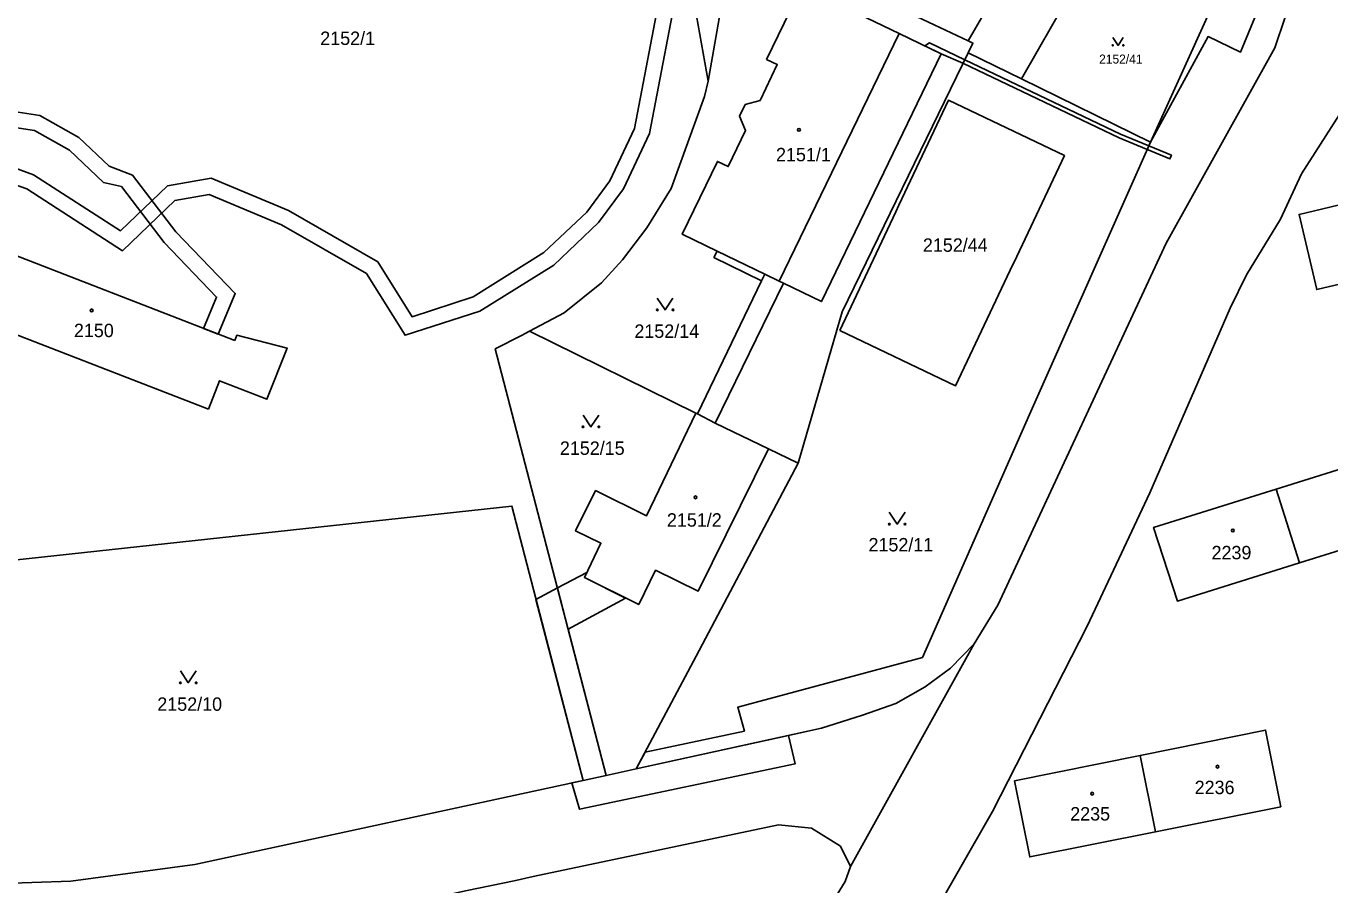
# Model space of a CAD drawing. Extents: x -869103 to -863415, y -1015889 to -1012477.
# Drawn here: x -866069.9 to -865904.5, y -1014728.9 to -1014619.9 of the extents above; entities that cross this region are included whole.
import ezdxf

# ---------------------------------------------------------------- set-up
doc = ezdxf.new("R2010")
doc.units = 0
for name, color, linetype in [('Hranice parcel', 7, 'Continuous'), ('Parcelní čísla', 7, 'Continuous'), ('Vnitřní kresba', 7, 'Continuous'), ('Věcná břemena k části', 7, 'Continuous'), ('Značky budov', 7, 'Continuous'), ('Značky kultur', 7, 'Continuous')]:
    doc.layers.add(name, color=color, linetype=linetype)

msp = doc.modelspace()

# ---------------------------------------------------------------- linework, layer by layer
at = {"layer": 'Hranice parcel'}
for p, q in [((-865950.4, -1014621.8), (-865942.53, -1014608.03)), ((-865943.64, -1014626.62), (-865936.51, -1014614.15)), ((-865950.4, -1014621.8), (-865959.75, -1014617.38)), ((-865943.64, -1014626.62), (-865950.39, -1014623.3)), ((-866006.03, -1014658.64), (-865984.94, -1014669.03)), ((-865984.94, -1014669.03), (-865984.74, -1014669.12)), ((-865984.74, -1014669.12), (-865982.49, -1014670.28)), ((-865982.49, -1014670.28), (-865975.74, -1014673.56)), ((-865975.74, -1014673.56), (-865971.94, -1014675.37)), ((-865908.35, -1014688.02), (-865911.33, -1014678.66)), ((-865965.34, -1014726.53), (-865949.63, -1014698.3)), ((-865926.64, -1014722.14), (-865928.56, -1014712.46)), ((-865992.5, -1014714.15), (-865996.32, -1014714.99)), ((-865996.32, -1014714.99), (-865999.25, -1014715.64))]:
    msp.add_line(p, q, dxfattribs=at)
for points in [[(-865978.32, -1014578.7), (-865984.29, -1014613.51), (-865985.09, -1014617.46), (-865983.37, -1014626.9), (-865983.85, -1014628.84), (-865988.09, -1014640.53), (-865991.16, -1014645.52), (-865994.24, -1014649.59), (-865996.92, -1014652.49), (-866001.64, -1014656.31), (-866006.03, -1014658.64)], [(-865915.94, -1014609.63), (-865927.28, -1014634.66), (-865943.64, -1014626.62)], [(-865984.74, -1014669.12), (-865976.62, -1014652.24), (-865982.64, -1014649.28), (-865982.25, -1014648.46), (-865986.67, -1014646.33), (-865982.21, -1014637.09), (-865980.84, -1014637.75), (-865978.63, -1014633.17), (-865979.39, -1014631.37), (-865978.67, -1014629.88), (-865976.8, -1014629.35), (-865974.62, -1014624.8), (-865975.96, -1014624.15), (-865971.51, -1014614.91), (-865959.15, -1014620.86), (-865953.82, -1014623.44), (-865969.02, -1014654.87), (-865973.84, -1014652.53), (-865982.49, -1014670.28)], [(-865949.63, -1014698.3), (-865946.65, -1014693.38), (-865925.29, -1014647.47), (-865911.51, -1014622.68), (-865910.17, -1014618.78)], [(-865950.39, -1014623.3), (-865949.8, -1014622.09), (-865950.4, -1014621.8)], [(-866013.17, -1014819.22), (-865986.61, -1014782.08), (-865964.58, -1014749.14), (-865961.27, -1014744.01), (-865951.51, -1014726.87), (-865947.31, -1014719.57), (-865935.31, -1014696.05), (-865931.6, -1014688.22), (-865927.36, -1014679.14), (-865917.17, -1014655.72), (-865915.09, -1014651.48), (-865910.76, -1014644.41), (-865908.1, -1014638.68), (-865902.61, -1014630.09), (-865899.76, -1014625.94), (-865896.97, -1014622.75)], [(-865950.39, -1014623.3), (-865951.11, -1014624.78), (-865966.38, -1014656.19), (-865971.94, -1014675.37)], [(-865966.66, -1014658.53), (-865959.59, -1014643.51), (-865959.18, -1014642.63), (-865952.9, -1014629.34), (-865938.19, -1014636.36), (-865944.24, -1014649.15), (-865945.07, -1014650.9), (-865951.99, -1014665.55), (-865966.66, -1014658.53)], [(-865890.39, -1014649.64), (-865906.18, -1014653.36), (-865908.42, -1014643.81), (-865892.68, -1014640.05)], [(-866043.42, -1014659.81), (-866075.04, -1014647.54), (-866076.19, -1014650.48)], [(-866078.26, -1014655.81), (-866078.44, -1014656.26), (-866046.78, -1014668.51)], [(-866046.78, -1014668.51), (-866045.39, -1014664.92), (-866039.35, -1014667.26), (-866036.79, -1014660.77), (-866043.16, -1014659.15), (-866043.42, -1014659.81)], [(-866006.03, -1014658.64), (-866007.06, -1014659.19), (-866010.39, -1014660.86), (-865996.32, -1014714.99)], [(-865984.94, -1014669.03), (-865991.2, -1014682.05), (-865997.65, -1014678.85), (-866000.19, -1014683.96), (-865996.99, -1014685.54), (-865999.08, -1014689.86), (-865992.19, -1014693.32), (-865990.04, -1014688.97), (-865984.66, -1014691.62), (-865975.74, -1014673.56)], [(-865911.33, -1014678.66), (-865895.91, -1014673.84), (-865892.88, -1014683.18), (-865908.35, -1014688.02)], [(-865971.94, -1014675.37), (-865984.91, -1014699.84), (-865992.5, -1014714.15)], [(-865908.35, -1014688.02), (-865923.85, -1014692.87), (-865926.88, -1014683.53), (-865911.33, -1014678.66)], [(-865999.25, -1014715.64), (-866008.3, -1014680.81), (-866106.61, -1014691.48)], [(-865992.5, -1014714.15), (-865968.98, -1014709), (-865963.82, -1014707.33), (-865959.58, -1014705.87), (-865955.83, -1014703.75), (-865952.63, -1014701.4), (-865949.63, -1014698.3)], [(-865928.56, -1014712.46), (-865912.67, -1014709.24), (-865910.73, -1014718.96), (-865926.64, -1014722.14)], [(-865926.64, -1014722.14), (-865942.58, -1014725.33), (-865944.51, -1014715.69), (-865928.56, -1014712.46)], [(-866101.62, -1014723.16), (-866090.46, -1014726.52), (-866081.55, -1014728.23), (-866074.15, -1014728.73), (-866064.23, -1014728.39), (-866048.51, -1014726.29), (-865999.25, -1014715.64)], [(-866018.96, -1014730.69), (-866013.97, -1014729.6), (-866007.99, -1014728.34), (-866005.57, -1014727.8), (-865974.45, -1014721.27), (-865970.25, -1014721.7), (-865966.59, -1014723.97), (-865965.34, -1014726.53)], [(-865965.34, -1014726.53), (-865966, -1014728.44), (-865982.78, -1014755.72), (-865985.5, -1014759.17)]]:
    msp.add_lwpolyline(points, dxfattribs=at)
at = {"layer": 'Vnitřní kresba'}
for p, q in [((-865959.15, -1014620.86), (-865974.38, -1014652.27)), ((-865982.25, -1014648.46), (-865976.21, -1014651.38)), ((-865976.62, -1014652.24), (-865976.21, -1014651.38)), ((-865974.38, -1014652.27), (-865976.21, -1014651.38)), ((-865974.38, -1014652.27), (-865973.84, -1014652.53))]:
    msp.add_line(p, q, dxfattribs=at)
at = {"layer": 'Věcná břemena k části'}
for points in [[(-865975.61, -1014565.96), (-865975.91, -1014569.19), (-865977.79, -1014576.02), (-865978.32, -1014578.7), (-865984.29, -1014613.51), (-865985.09, -1014617.46), (-865983.37, -1014626.9), (-865974.62, -1014577.03), (-865971.46, -1014573.56), (-865968.79, -1014572.12)], [(-865955.88, -1014622.44), (-865953.82, -1014623.44), (-865951.05, -1014624.65), (-865931.25, -1014634.1), (-865924.81, -1014636.78), (-865924.62, -1014636.31), (-865931.05, -1014633.64), (-865950.83, -1014624.2), (-865955.31, -1014622.06)], [(-866002.5, -1014691.21), (-866001.14, -1014696.44), (-865993.85, -1014692.49), (-865999.08, -1014689.86), (-865998.78, -1014689.24)], [(-866005.22, -1014692.65), (-865999.25, -1014715.64), (-866000.66, -1014715.94), (-865999.71, -1014719.27), (-865972.32, -1014713.5), (-865973.18, -1014709.92), (-865992.5, -1014714.15), (-865996.32, -1014714.99), (-866001.14, -1014696.44), (-866002.5, -1014691.21)]]:
    msp.add_lwpolyline(points, close=True, dxfattribs=at)
for points in [[(-865984.39, -1014589.31), (-865992.71, -1014632.9), (-865995.84, -1014639.54), (-865998.79, -1014643.52), (-866004.21, -1014648.67), (-866013.18, -1014654.26), (-866020.93, -1014656.81), (-866025.28, -1014649.85), (-866036.61, -1014643.33), (-866046.44, -1014639.24), (-866051.96, -1014640.18), (-866057.93, -1014645.88), (-866068.95, -1014638.79), (-866082.4, -1014633.86)], [(-866079.71, -1014637.1), (-866069.8, -1014640.59), (-866057.69, -1014648.42), (-866051.02, -1014642.04), (-866046.68, -1014641.3), (-866037.49, -1014645.13), (-866026.71, -1014651.33), (-866021.83, -1014659.14), (-866012.33, -1014656.08), (-866002.97, -1014650.25), (-865997.29, -1014644.86), (-865994.12, -1014640.58), (-865990.8, -1014633.54), (-865982.79, -1014591.57)], [(-865913.5, -1014617.61), (-865915.83, -1014623.22), (-865919.95, -1014621.26), (-865927.28, -1014634.66), (-865942.6, -1014669.22), (-865956.2, -1014700.02), (-865979.63, -1014706.33), (-865978.78, -1014709.38), (-865991.39, -1014712.05), (-865992.5, -1014714.15), (-865973.18, -1014709.92), (-865968.98, -1014709), (-865963.82, -1014707.33), (-865959.58, -1014705.87), (-865955.83, -1014703.75), (-865952.63, -1014701.4), (-865949.63, -1014698.3), (-865946.65, -1014693.38), (-865925.29, -1014647.47), (-865911.51, -1014622.68), (-865910.17, -1014618.78)], [(-866076.06, -1014632.09), (-866068.82, -1014633.17), (-866064.4, -1014635.68), (-866060.07, -1014639.77), (-866057.82, -1014640.29), (-866052.41, -1014647.37), (-866045.74, -1014654.3), (-866047.4, -1014658.27), (-866045.53, -1014658.99), (-866043.38, -1014653.84), (-866050.93, -1014646.02), (-866056.4, -1014638.85), (-866059.35, -1014637.71), (-866063.2, -1014634.06), (-866068.16, -1014631.25), (-866075.92, -1014630.09)]]:
    msp.add_lwpolyline(points, dxfattribs=at)
at = {"layer": 'Značky budov'}
for centre in [(-865971.86, -1014633.1), (-866061.59, -1014655.99), (-865984.98, -1014679.71), (-865916.83, -1014683.91), (-865918.76, -1014713.88), (-865934.65, -1014717.3)]:
    msp.add_circle(centre, 0.175, dxfattribs=at)
at = {"layer": 'Značky kultur'}
for points in [[(-865932.05, -1014621.36), (-865931.38, -1014622.37), (-865930.71, -1014621.36)], [(-865989.84, -1014654.43), (-865988.84, -1014655.93), (-865987.84, -1014654.43)], [(-865999.25, -1014669.27), (-865998.25, -1014670.77), (-865997.25, -1014669.27)], [(-865960.4, -1014681.61), (-865959.4, -1014683.11), (-865958.4, -1014681.61)], [(-866050.33, -1014701.74), (-866049.33, -1014703.24), (-866048.33, -1014701.74)]]:
    msp.add_lwpolyline(points, dxfattribs=at)
for centre, radius in [((-865932.05, -1014622.37), 0.067), ((-865930.71, -1014622.37), 0.067), ((-865989.84, -1014655.93), 0.1), ((-865987.84, -1014655.93), 0.1), ((-865999.25, -1014670.77), 0.1), ((-865997.25, -1014670.77), 0.1), ((-865960.4, -1014683.11), 0.1), ((-865958.4, -1014683.11), 0.1), ((-866050.33, -1014703.24), 0.1), ((-866048.33, -1014703.24), 0.1)]:
    msp.add_circle(centre, radius, dxfattribs=at)

# ---------------------------------------------------------------- texts
at = {"layer": 'Parcelní čísla'}
for s, height, p in [('2152/1', 1.7, (-866032.59, -1014622.32)), ('2152/41', 1.139, (-865933.78, -1014624.68)), ('2151/1', 1.7, (-865974.77, -1014637.08)), ('2152/44', 1.7, (-865956.14, -1014648.56)), ('2150', 1.7, (-866063.84, -1014659.39)), ('2152/14', 1.7, (-865992.74, -1014659.48)), ('2152/15', 1.7, (-866002.19, -1014674.32)), ('2151/2', 1.7, (-865988.61, -1014683.43)), ('2152/11', 1.7, (-865963.04, -1014686.57)), ('2239', 1.7, (-865919.52, -1014687.57)), ('2152/10', 1.7, (-866053.26, -1014706.79)), ('2236', 1.7, (-865921.66, -1014717.36)), ('2235', 1.7, (-865937.45, -1014720.71))]:
    msp.add_text(s, height=height, dxfattribs=at).set_placement(p)

doc.saveas('drawing.dxf')
